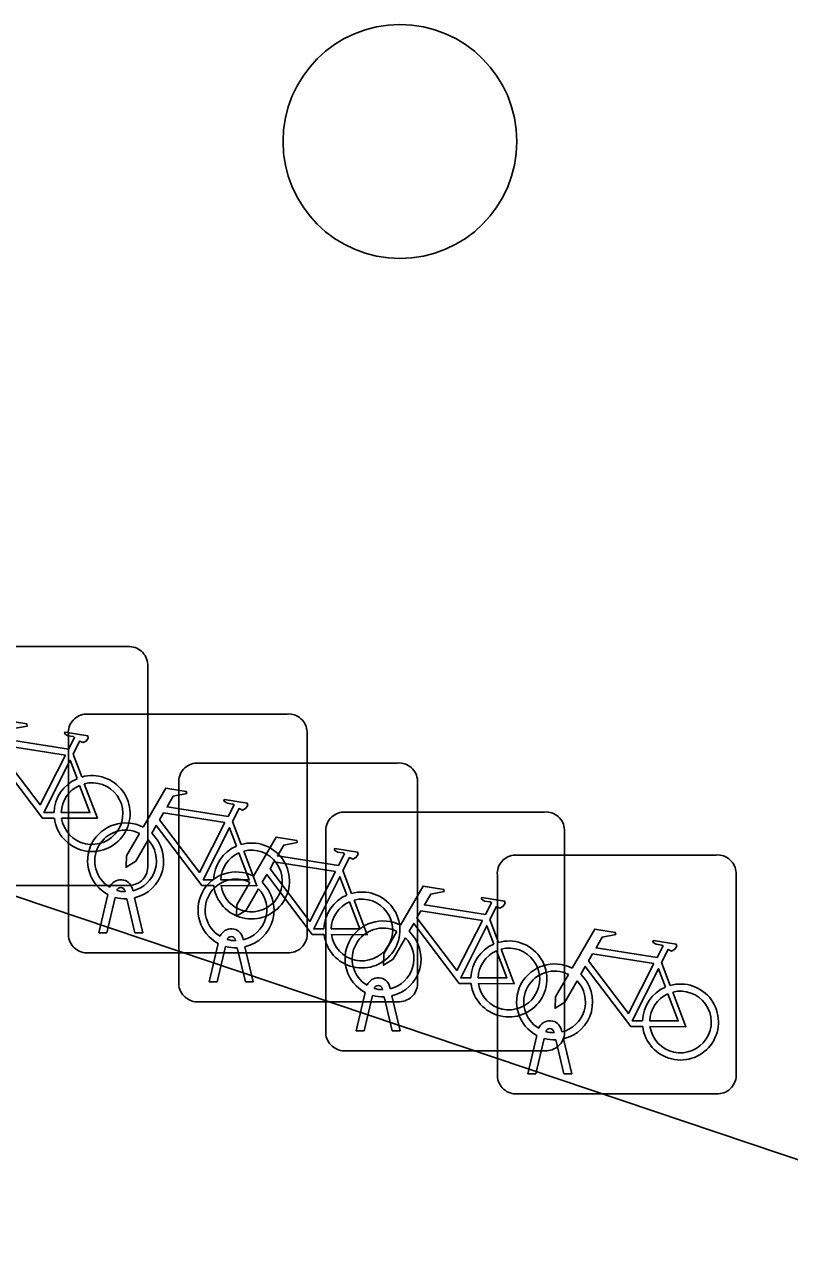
# Model space of a CAD drawing. Extents: x 159053 to 160041, y 380450 to 381422.
# Drawn here: x 159876.42 to 159879.62, y 381239.47 to 381244.6 of the extents above; entities that cross this region are included whole.
import ezdxf

# ---------------------------------------------------------------- set-up
doc = ezdxf.new("R2010")
doc.units = 0
for name, color, linetype in [('IMGEO_Boom', 7, 'Continuous'), ('IMGEO_Fietsenrek', 7, 'Continuous'), ('IMGEO_Voetpad_open', 7, 'Continuous')]:
    doc.layers.add(name, color=color, linetype=linetype)

msp = doc.modelspace()

# ---------------------------------------------------------------- linework, layer by layer
at = {"layer": 'IMGEO_Boom'}
msp.add_circle((159877.994, 381244.113), 0.4892, dxfattribs=at)
at = {"layer": 'IMGEO_Fietsenrek'}
for p, q in [((159876.0139, 381241.9995), (159876.8548, 381241.9995)), ((159876.8548, 381241.9995), (159876.0139, 381241.9995)), ((159876.9385, 381241.9251), (159876.9385, 381241.0842)), ((159876.9385, 381241.0842), (159876.9385, 381241.9251)), ((159876.6809, 381241.7175), (159877.5218, 381241.7175)), ((159877.5218, 381241.7175), (159876.6809, 381241.7175)), ((159876.6065, 381240.7929), (159876.6065, 381241.6338)), ((159876.6065, 381241.6338), (159876.6065, 381240.7929)), ((159877.6055, 381241.6431), (159877.6055, 381240.8022)), ((159877.6055, 381240.8022), (159877.6055, 381241.6431)), ((159876.6262, 381241.5492), (159876.6625, 381241.454)), ((159877.1429, 381241.5125), (159877.9838, 381241.5125)), ((159877.9838, 381241.5125), (159877.1429, 381241.5125)), ((159877.0685, 381240.5879), (159877.0685, 381241.4288)), ((159877.0685, 381241.4288), (159877.0685, 381240.5879)), ((159878.0675, 381241.4381), (159878.0675, 381240.5972)), ((159878.0675, 381240.5972), (159878.0675, 381241.4381)), ((159877.2932, 381241.2672), (159877.3295, 381241.172)), ((159877.7579, 381241.3075), (159878.5988, 381241.3075)), ((159878.5988, 381241.3075), (159877.7579, 381241.3075)), ((159877.6835, 381240.3829), (159877.6835, 381241.2238)), ((159877.6835, 381241.2238), (159877.6835, 381240.3829)), ((159878.6825, 381241.2331), (159878.6825, 381240.3922)), ((159878.6825, 381240.3922), (159878.6825, 381241.2331)), ((159878.4759, 381241.1275), (159879.3168, 381241.1275)), ((159879.3168, 381241.1275), (159878.4759, 381241.1275)), ((159877.7552, 381241.0622), (159877.7915, 381240.967)), ((159878.4015, 381240.2029), (159878.4015, 381241.0438)), ((159878.4015, 381241.0438), (159878.4015, 381240.2029)), ((159879.4005, 381241.0531), (159879.4005, 381240.2122)), ((159879.4005, 381240.2122), (159879.4005, 381241.0531)), ((159876.8641, 381241.0005), (159876.0232, 381241.0005)), ((159876.0232, 381241.0005), (159876.8641, 381241.0005)), ((159876.7335, 381240.8023), (159876.7718, 381240.9623)), ((159876.8439, 381240.9739), (159876.8429, 381240.9782)), ((159876.8746, 381240.9854), (159876.8764, 381240.9775)), ((159876.8022, 381240.9501), (159876.7669, 381240.8023)), ((159876.885, 381240.8023), (159876.8511, 381240.944)), ((159876.8834, 381240.9483), (159876.9184, 381240.8023)), ((159878.3702, 381240.8572), (159878.4065, 381240.762)), ((159876.7669, 381240.8023), (159876.7335, 381240.8023)), ((159876.9184, 381240.8023), (159876.885, 381240.8023)), ((159877.1955, 381240.5973), (159877.2338, 381240.7573)), ((159877.3059, 381240.7689), (159877.3049, 381240.7732)), ((159877.3366, 381240.7804), (159877.3384, 381240.7725)), ((159877.5311, 381240.7185), (159876.6902, 381240.7185)), ((159876.6902, 381240.7185), (159877.5311, 381240.7185)), ((159877.2642, 381240.7451), (159877.2289, 381240.5973)), ((159877.347, 381240.5973), (159877.3131, 381240.739)), ((159877.3454, 381240.7433), (159877.3804, 381240.5973)), ((159879.0882, 381240.6772), (159879.1245, 381240.582)), ((159877.2289, 381240.5973), (159877.1955, 381240.5973)), ((159877.3804, 381240.5973), (159877.347, 381240.5973)), ((159877.8105, 381240.3923), (159877.8488, 381240.5523)), ((159877.9209, 381240.5639), (159877.9199, 381240.5682)), ((159877.9516, 381240.5754), (159877.9534, 381240.5675)), ((159877.9931, 381240.5135), (159877.1522, 381240.5135)), ((159877.1522, 381240.5135), (159877.9931, 381240.5135)), ((159877.8792, 381240.5401), (159877.8439, 381240.3923)), ((159877.962, 381240.3923), (159877.9281, 381240.534)), ((159877.9604, 381240.5383), (159877.9954, 381240.3923)), ((159877.8439, 381240.3923), (159877.8105, 381240.3923)), ((159877.9954, 381240.3923), (159877.962, 381240.3923)), ((159878.6696, 381240.3954), (159878.6714, 381240.3875)), ((159878.5285, 381240.2123), (159878.5668, 381240.3723)), ((159878.5972, 381240.3601), (159878.5619, 381240.2123)), ((159878.6389, 381240.3839), (159878.6379, 381240.3882)), ((159878.68, 381240.2123), (159878.6461, 381240.354)), ((159878.6784, 381240.3583), (159878.7134, 381240.2123)), ((159878.6081, 381240.3085), (159877.7672, 381240.3085)), ((159877.7672, 381240.3085), (159878.6081, 381240.3085)), ((159878.5619, 381240.2123), (159878.5285, 381240.2123)), ((159878.7134, 381240.2123), (159878.68, 381240.2123)), ((159879.3261, 381240.1285), (159878.4852, 381240.1285)), ((159878.4852, 381240.1285), (159879.3261, 381240.1285))]:
    msp.add_line(p, q, dxfattribs=at)
for points in [[(159876.2521, 381241.5262), (159876.3468, 381241.6897), (159876.433, 381241.6759), (159876.4347, 381241.6672), (159876.3786, 381241.6563), (159876.3524, 381241.611), (159876.6076, 381241.5702)], [(159876.6076, 381241.5702), (159876.6326, 381241.619), (159876.6275, 381241.623), (159876.6043, 381241.6267), (159876.5916, 381241.6342), (159876.5906, 381241.6373), (159876.5928, 381241.6419), (159876.6876, 381241.6268), (159876.6899, 381241.6165), (159876.6805, 381241.6041), (159876.6681, 381241.5977), (159876.6536, 381241.6039), (159876.6262, 381241.5492)], [(159876.5947, 381241.545), (159876.3379, 381241.586), (159876.3212, 381241.5572), (159876.4882, 381241.3369), (159876.5947, 381241.545)], [(159876.5478, 381241.2815), (159876.4981, 381241.2816), (159876.3074, 381241.5333), (159876.2884, 381241.5005)], [(159876.6427, 381241.447), (159876.6134, 381241.5238), (159876.504, 381241.3057), (159876.5467, 381241.3056)], [(159876.5767, 381241.3055), (159876.6966, 381241.3053), (159876.6534, 381241.4189)], [(159876.6732, 381241.4258), (159876.7282, 381241.2812), (159876.5781, 381241.2815)], [(159876.9191, 381241.2442), (159877.0138, 381241.4077), (159877.1, 381241.3939), (159877.1017, 381241.3852), (159877.0456, 381241.3743), (159877.0194, 381241.329), (159877.2746, 381241.2882)], [(159877.2746, 381241.2882), (159877.2996, 381241.337), (159877.2945, 381241.341), (159877.2713, 381241.3447), (159877.2586, 381241.3522), (159877.2576, 381241.3553), (159877.2598, 381241.3599), (159877.3546, 381241.3448), (159877.3569, 381241.3345), (159877.3475, 381241.3221), (159877.3351, 381241.3157), (159877.3206, 381241.3219), (159877.2932, 381241.2672)], [(159877.2617, 381241.263), (159877.0049, 381241.304), (159876.9882, 381241.2752), (159877.1552, 381241.0549), (159877.2617, 381241.263)], [(159876.9398, 381241.1917), (159876.8882, 381241.1025), (159876.8483, 381241.0765), (159876.8495, 381241.124), (159876.904, 381241.2182)], [(159877.2148, 381240.9995), (159877.1651, 381240.9996), (159876.9744, 381241.2513), (159876.9554, 381241.2185)], [(159877.3097, 381241.165), (159877.2804, 381241.2418), (159877.171, 381241.0237), (159877.2137, 381241.0236)], [(159877.3811, 381241.0392), (159877.4758, 381241.2027), (159877.562, 381241.1889), (159877.5637, 381241.1802), (159877.5076, 381241.1693), (159877.4814, 381241.124), (159877.7366, 381241.0832)], [(159877.2437, 381241.0235), (159877.3636, 381241.0233), (159877.3204, 381241.1369)], [(159877.3402, 381241.1438), (159877.3952, 381240.9992), (159877.2451, 381240.9995)], [(159877.7366, 381241.0832), (159877.7616, 381241.132), (159877.7565, 381241.136), (159877.7333, 381241.1397), (159877.7206, 381241.1472), (159877.7196, 381241.1503), (159877.7218, 381241.1549), (159877.8166, 381241.1398), (159877.8189, 381241.1295), (159877.8095, 381241.1171), (159877.7971, 381241.1107), (159877.7826, 381241.1169), (159877.7552, 381241.0622)], [(159877.7237, 381241.058), (159877.4669, 381241.099), (159877.4502, 381241.0702), (159877.6172, 381240.8499), (159877.7237, 381241.058)], [(159877.4018, 381240.9867), (159877.3502, 381240.8975), (159877.3103, 381240.8715), (159877.3115, 381240.919), (159877.366, 381241.0132)], [(159877.6768, 381240.7945), (159877.6271, 381240.7946), (159877.4364, 381241.0463), (159877.4174, 381241.0135)], [(159877.7717, 381240.96), (159877.7424, 381241.0368), (159877.633, 381240.8187), (159877.6757, 381240.8186)], [(159877.9961, 381240.8342), (159878.0908, 381240.9977), (159878.177, 381240.9839), (159878.1787, 381240.9752), (159878.1226, 381240.9643), (159878.0964, 381240.919), (159878.3516, 381240.8782)], [(159877.7057, 381240.8185), (159877.8256, 381240.8183), (159877.7824, 381240.9319)], [(159877.8022, 381240.9388), (159877.8572, 381240.7942), (159877.7071, 381240.7945)], [(159878.3516, 381240.8782), (159878.3766, 381240.927), (159878.3715, 381240.931), (159878.3483, 381240.9347), (159878.3356, 381240.9422), (159878.3346, 381240.9453), (159878.3368, 381240.9499), (159878.4316, 381240.9348), (159878.4339, 381240.9245), (159878.4245, 381240.9121), (159878.4121, 381240.9057), (159878.3976, 381240.9119), (159878.3702, 381240.8572)], [(159878.3387, 381240.853), (159878.0819, 381240.894), (159878.0652, 381240.8652), (159878.2322, 381240.6449), (159878.3387, 381240.853)], [(159878.0168, 381240.7817), (159877.9652, 381240.6925), (159877.9253, 381240.6665), (159877.9265, 381240.714), (159877.981, 381240.8082)], [(159878.2918, 381240.5895), (159878.2421, 381240.5896), (159878.0514, 381240.8413), (159878.0324, 381240.8085)], [(159878.3867, 381240.755), (159878.3574, 381240.8318), (159878.248, 381240.6137), (159878.2907, 381240.6136)], [(159878.7141, 381240.6542), (159878.8088, 381240.8177), (159878.895, 381240.8039), (159878.8967, 381240.7952), (159878.8406, 381240.7843), (159878.8144, 381240.739), (159879.0696, 381240.6982)], [(159879.0696, 381240.6982), (159879.0946, 381240.747), (159879.0895, 381240.751), (159879.0663, 381240.7547), (159879.0536, 381240.7622), (159879.0526, 381240.7653), (159879.0548, 381240.7699), (159879.1496, 381240.7548), (159879.1519, 381240.7445), (159879.1425, 381240.7321), (159879.1301, 381240.7257), (159879.1156, 381240.7319), (159879.0882, 381240.6772)], [(159878.3207, 381240.6135), (159878.4406, 381240.6133), (159878.3974, 381240.7269)], [(159878.4172, 381240.7338), (159878.4722, 381240.5892), (159878.3221, 381240.5895)], [(159879.0567, 381240.673), (159878.7999, 381240.714), (159878.7832, 381240.6852), (159878.9502, 381240.4649), (159879.0567, 381240.673)], [(159879.0098, 381240.4095), (159878.9601, 381240.4096), (159878.7694, 381240.6613), (159878.7504, 381240.6285)], [(159879.1047, 381240.575), (159879.0754, 381240.6518), (159878.966, 381240.4337), (159879.0087, 381240.4336)], [(159878.7348, 381240.6017), (159878.6832, 381240.5125), (159878.6433, 381240.4865), (159878.6445, 381240.534), (159878.699, 381240.6282)], [(159879.0387, 381240.4335), (159879.1586, 381240.4333), (159879.1154, 381240.5469)], [(159879.1352, 381240.5538), (159879.1902, 381240.4092), (159879.0401, 381240.4095)]]:
    msp.add_lwpolyline(points, dxfattribs=at)
for centre, radius, start, end in [((159876.8606, 381241.9218), 0.0779, 2.4484, 94.2845), ((159876.8606, 381241.9218), 0.0779, 2.4484, 94.2845), ((159876.6842, 381241.6396), 0.0779, 92.4484, 184.2845), ((159876.6842, 381241.6396), 0.0779, 92.4484, 184.2845), ((159877.5276, 381241.6398), 0.0779, 2.4484, 94.2845), ((159877.5276, 381241.6398), 0.0779, 2.4484, 94.2845), ((159877.1462, 381241.4346), 0.0779, 92.4484, 184.2845), ((159877.1462, 381241.4346), 0.0779, 92.4484, 184.2845), ((159877.9896, 381241.4348), 0.0779, 2.4484, 94.2845), ((159877.9896, 381241.4348), 0.0779, 2.4484, 94.2845), ((159876.7057, 381241.3009), 0.159, 113.3408, 178.3217), ((159876.7057, 381241.3009), 0.159, 187.0065, 105.7708), ((159876.7057, 381241.3009), 0.129, 113.923, 177.9556), ((159876.7057, 381241.3009), 0.129, 188.6715, 104.5883), ((159876.8461, 381241.1029), 0.159, 62.6766, 242.1369), ((159877.7612, 381241.2296), 0.0779, 92.4484, 184.2845), ((159877.7612, 381241.2296), 0.0779, 92.4484, 184.2845), ((159878.6046, 381241.2298), 0.0779, 2.4484, 94.2845), ((159878.6046, 381241.2298), 0.0779, 2.4484, 94.2845), ((159876.8461, 381241.1029), 0.129, 63.3192, 238.903), ((159876.8461, 381241.1029), 0.159, 283.5766, 46.6042), ((159876.8461, 381241.1029), 0.129, 283.6043, 43.4302), ((159877.3727, 381241.0189), 0.159, 113.3408, 178.3217), ((159877.3727, 381241.0189), 0.159, 187.0065, 105.7708), ((159877.3727, 381241.0189), 0.129, 113.923, 177.9556), ((159877.3727, 381241.0189), 0.129, 188.6715, 104.5883), ((159878.4792, 381241.0496), 0.0779, 92.4484, 184.2845), ((159878.4792, 381241.0496), 0.0779, 92.4484, 184.2845), ((159879.3226, 381241.0498), 0.0779, 2.4484, 94.2845), ((159879.3226, 381241.0498), 0.0779, 2.4484, 94.2845), ((159876.8608, 381241.0784), 0.0779, 272.4484, 4.2845), ((159876.8608, 381241.0784), 0.0779, 272.4484, 4.2845), ((159877.3081, 381240.8979), 0.159, 62.6766, 242.1369), ((159876.8259, 381240.9743), 0.0499, 12.8025, 158.6934), ((159877.3081, 381240.8979), 0.129, 63.3192, 238.903), ((159877.3081, 381240.8979), 0.159, 283.5766, 46.6042), ((159876.8259, 381240.9743), 0.0174, 12.8025, 163.4502), ((159876.8461, 381241.1029), 0.129, 253.415, 269.0204), ((159877.3081, 381240.8979), 0.129, 283.6043, 43.4302), ((159877.8347, 381240.8139), 0.159, 113.3408, 178.3217), ((159877.8347, 381240.8139), 0.159, 187.0065, 105.7708), ((159876.8461, 381241.1029), 0.159, 253.9967, 271.7867), ((159877.8347, 381240.8139), 0.129, 113.923, 177.9556), ((159877.8347, 381240.8139), 0.129, 188.6715, 104.5883), ((159877.9231, 381240.6929), 0.159, 62.6766, 242.1369), ((159877.2879, 381240.7693), 0.0499, 12.8025, 158.6934), ((159877.5278, 381240.7964), 0.0779, 272.4484, 4.2845), ((159877.5278, 381240.7964), 0.0779, 272.4484, 4.2845), ((159877.9231, 381240.6929), 0.129, 63.3192, 238.903), ((159877.9231, 381240.6929), 0.159, 283.5766, 46.6042), ((159876.6844, 381240.7962), 0.0779, 182.4484, 274.2845), ((159876.6844, 381240.7962), 0.0779, 182.4484, 274.2845), ((159877.2879, 381240.7693), 0.0174, 12.8025, 163.4502), ((159877.3081, 381240.8979), 0.129, 253.415, 269.0204), ((159877.9231, 381240.6929), 0.129, 283.6043, 43.4302), ((159878.4497, 381240.6089), 0.159, 113.3408, 178.3217), ((159878.4497, 381240.6089), 0.159, 187.0065, 105.7708), ((159877.3081, 381240.8979), 0.159, 253.9967, 271.7867), ((159878.4497, 381240.6089), 0.129, 113.923, 177.9556), ((159878.4497, 381240.6089), 0.129, 188.6715, 104.5883), ((159878.6411, 381240.5129), 0.159, 62.6766, 242.1369), ((159877.9029, 381240.5643), 0.0499, 12.8025, 158.6934), ((159877.9898, 381240.5914), 0.0779, 272.4484, 4.2845), ((159877.9898, 381240.5914), 0.0779, 272.4484, 4.2845), ((159878.6411, 381240.5129), 0.129, 63.3192, 238.903), ((159878.6411, 381240.5129), 0.129, 283.6043, 43.4302), ((159878.6411, 381240.5129), 0.159, 283.5766, 46.6042), ((159877.1464, 381240.5912), 0.0779, 182.4484, 274.2845), ((159877.1464, 381240.5912), 0.0779, 182.4484, 274.2845), ((159877.9029, 381240.5643), 0.0174, 12.8025, 163.4502), ((159877.9231, 381240.6929), 0.129, 253.415, 269.0204), ((159879.1677, 381240.4289), 0.159, 113.3408, 178.3217), ((159879.1677, 381240.4289), 0.159, 187.0065, 105.7708), ((159879.1677, 381240.4289), 0.129, 113.923, 177.9556), ((159879.1677, 381240.4289), 0.129, 188.6715, 104.5883), ((159877.9231, 381240.6929), 0.159, 253.9967, 271.7867), ((159878.6209, 381240.3843), 0.0499, 12.8025, 158.6934), ((159878.6209, 381240.3843), 0.0174, 12.8025, 163.4502), ((159878.6048, 381240.3864), 0.0779, 272.4484, 4.2845), ((159878.6048, 381240.3864), 0.0779, 272.4484, 4.2845), ((159877.7614, 381240.3862), 0.0779, 182.4484, 274.2845), ((159877.7614, 381240.3862), 0.0779, 182.4484, 274.2845), ((159878.6411, 381240.5129), 0.159, 253.9967, 271.7867), ((159878.6411, 381240.5129), 0.129, 253.415, 269.0204), ((159878.4794, 381240.2062), 0.0779, 182.4484, 274.2845), ((159878.4794, 381240.2062), 0.0779, 182.4484, 274.2845), ((159879.3228, 381240.2064), 0.0779, 272.4484, 4.2845), ((159879.3228, 381240.2064), 0.0779, 272.4484, 4.2845)]:
    msp.add_arc(centre, radius, start, end, dxfattribs=at)
at = {"layer": 'IMGEO_Voetpad_open'}
msp.add_lwpolyline([(159880.787, 381239.473), (159876.256, 381240.999)], dxfattribs=at)

doc.saveas('drawing.dxf')
